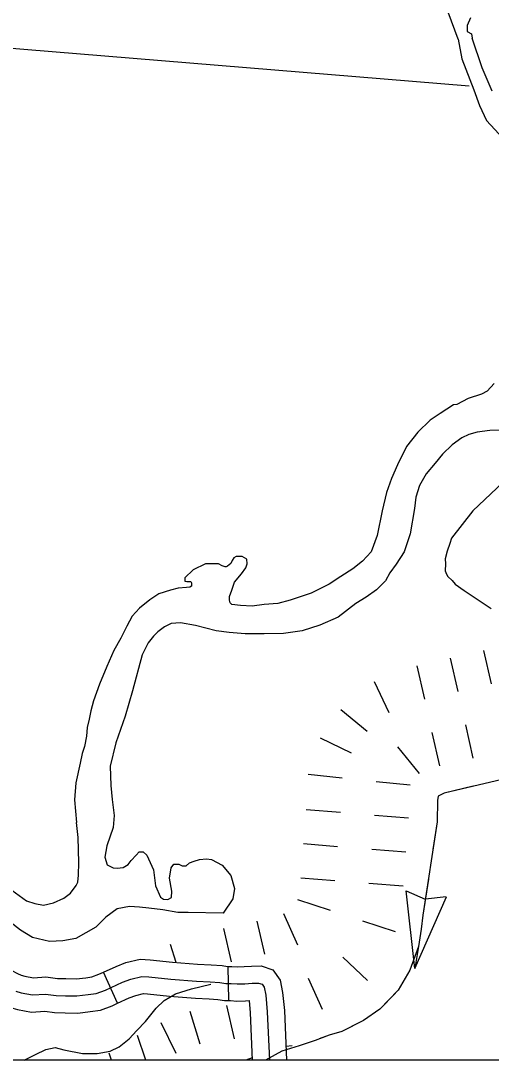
# Model space of a CAD drawing. Extents: x 1164457 to 1439835, y 1590918 to 1773502.
# Drawn here: x 1300519 to 1302581, y 1614471 to 1619032 of the extents above; entities that cross this region are included whole.
import ezdxf

# ---------------------------------------------------------------- set-up
doc = ezdxf.new("R2010")
doc.units = 0
for name, color, linetype in [('Level 29', 7, 'Continuous'), ('Level 32', 7, 'Continuous'), ('Level 35', 7, 'Continuous'), ('Level 43', 7, 'Continuous'), ('Level 5', 7, 'Continuous'), ('R_Draft', 7, 'Continuous')]:
    doc.layers.add(name, color=color, linetype=linetype)

msp = doc.modelspace()

# ---------------------------------------------------------------- linework, layer by layer
at = {"layer": 'Level 29'}
for p, q in [((1302401.2, 1616235), (1302434.4, 1616088.7)), ((1302401.2, 1616235), (1302434.4, 1616088.7)), ((1302547.5, 1616268.1), (1302580.7, 1616121.8)), ((1302254.9, 1616201.9), (1302288.1, 1616055.6)), ((1302067.7, 1616132.4), (1302132.5, 1615997.1)), ((1301921, 1616009.4), (1302037.3, 1615914.7)), ((1302467.5, 1615942.4), (1302500.6, 1615796.1)), ((1302467.5, 1615942.4), (1302500.6, 1615796.1)), ((1301831.4, 1615885.1), (1301966.3, 1615819.5)), ((1302321.2, 1615909.3), (1302354.3, 1615763)), ((1302169.4, 1615845.2), (1302264.4, 1615729)), ((1301777.9, 1615725.4), (1301927.1, 1615709.9)), ((1302076.3, 1615694.4), (1302225.5, 1615678.8)), ((1301770, 1615570.5), (1301919.5, 1615558.5)), ((1302069, 1615546.5), (1302218.6, 1615534.5)), ((1301758, 1615421), (1301907.5, 1615409)), ((1301758, 1615421), (1301907.5, 1615409)), ((1302057.1, 1615397), (1302206.6, 1615385)), ((1302057.1, 1615397), (1302206.6, 1615385)), ((1301746, 1615271.4), (1301895.5, 1615259.4)), ((1302045.1, 1615247.5), (1302194.6, 1615235.5)), ((1301731.7, 1615175.3), (1301874.4, 1615128.8)), ((1301670.6, 1615114.7), (1301731.5, 1614977.6)), ((1301407.2, 1615048.1), (1301440.7, 1614901.9)), ((1301407.2, 1615048.1), (1301440.7, 1614901.9)), ((1301553.4, 1615081.6), (1301586.9, 1614935.4)), ((1302017, 1615082.4), (1302159.7, 1615036)), ((1301199.7, 1614899.8), (1301175.4, 1614978.3)), ((1301930.1, 1614923.5), (1302038.6, 1614820)), ((1301930.1, 1614923.5), (1302038.6, 1614820)), ((1301779.1, 1614831.2), (1301839.9, 1614694.1)), ((1301305, 1614541), (1301260.6, 1614684.3)), ((1301420.9, 1614710.5), (1301454.4, 1614564.2)), ((1301199.6, 1614500.7), (1301133.7, 1614635.5)), ((1301067.2, 1614470.8), (1301029.8, 1614579.3)), ((1300916.4, 1614470.8), (1300906.4, 1614502))]:
    msp.add_line(p, q, dxfattribs=at)
msp.add_lwpolyline([(1300533.8, 1614470.8), (1300583.8, 1614496.2), (1300629.1, 1614517.9), (1300669.9, 1614527), (1300707, 1614517), (1300788.6, 1614500.7), (1300853.4, 1614499.6), (1300910.1, 1614510.3), (1300950.6, 1614529.6), (1300993.5, 1614565.1), (1301027.9, 1614601.4), (1301065.1, 1614640.4), (1301112.6, 1614699), (1301146.9, 1614732.3), (1301197.1, 1614761.7), (1301267.7, 1614783.6), (1301351.1, 1614804.5)], dxfattribs=at)
at = {"layer": 'Level 32'}
for p, q in [((1301430, 1614732.3), (1301428.3, 1614882.3)), ((1300943.1, 1614720.7), (1300880.5, 1614857))]:
    msp.add_line(p, q, dxfattribs=at)
for points in [[(1300880.5, 1614857), (1300936.1, 1614882.5), (1300979.3, 1614898.8), (1301041.7, 1614913.5), (1301086.3, 1614911.6), (1301183.8, 1614900.9), (1301293.7, 1614892.9), (1301353.5, 1614890), (1301401.3, 1614886.5), (1301424.6, 1614882.3), (1301428.3, 1614882.3)], [(1300435.5, 1614888.8), (1300446.2, 1614883.8), (1300475.9, 1614866.3), (1300504.1, 1614850.7), (1300519.9, 1614844.6), (1300537, 1614840), (1300575, 1614832.8), (1300629.1, 1614836.6), (1300679.1, 1614829.4), (1300715.5, 1614828.7), (1300761.3, 1614827.9), (1300804.2, 1614832.8), (1300830.6, 1614836.6), (1300861.1, 1614848.1), (1300880.5, 1614857)], [(1301428.3, 1614882.3), (1301443.6, 1614882.5), (1301468.7, 1614880.5), (1301497.4, 1614881.4), (1301529.9, 1614883.4), (1301572.2, 1614884.9), (1301623.7, 1614867.7), (1301655.7, 1614821.5), (1301666.5, 1614767.6), (1301674.3, 1614688.8), (1301683.6, 1614470.8)], [(1300496.7, 1614773.2), (1300520.2, 1614766.9), (1300570.6, 1614757.3), (1300626.4, 1614761.2), (1300673, 1614754.5), (1300714.1, 1614753.8), (1300764.8, 1614752.8), (1300813.8, 1614758.4), (1300849.4, 1614763.5), (1300889.9, 1614778.8), (1300965, 1614813.2), (1301001.2, 1614827), (1301048.8, 1614838.1), (1301080.6, 1614836.7), (1301177, 1614826.2), (1301289.1, 1614818), (1301349, 1614815.1), (1301391.8, 1614812), (1301418.1, 1614807.2), (1301441.1, 1614807.4), (1301466.9, 1614805.5), (1301500.7, 1614806.4), (1301533.5, 1614808.4), (1301561.3, 1614809.4), (1301576.2, 1614804.5), (1301585.2, 1614791.5), (1301592.2, 1614756.5), (1301599.4, 1614683.5), (1301608.5, 1614470.8)], [(1300371.7, 1614753.1), (1300376, 1614751), (1300401.4, 1614736), (1300440.7, 1614714.3), (1300473.5, 1614701.8), (1300503.5, 1614693.7), (1300566.1, 1614681.9), (1300623.6, 1614685.8), (1300667, 1614679.6), (1300712.7, 1614678.8), (1300768.4, 1614677.7), (1300823.4, 1614684), (1300868.2, 1614690.5), (1300918.8, 1614709.6), (1300943.1, 1614720.7)], [(1300943.1, 1614720.7), (1300993.9, 1614744), (1301023.2, 1614755.1), (1301055.9, 1614762.8), (1301074.8, 1614761.9), (1301170.2, 1614751.5), (1301284.6, 1614743.1), (1301344.5, 1614740.2), (1301382.3, 1614737.5), (1301411.7, 1614732.1), (1301430, 1614732.3)], [(1301430, 1614732.3), (1301438.6, 1614732.4), (1301465.2, 1614730.4), (1301504.1, 1614731.5), (1301519.2, 1614732.4), (1301524.6, 1614678.2), (1301533.5, 1614470.8)]]:
    msp.add_lwpolyline(points, dxfattribs=at)
at = {"layer": 'Level 35'}
for points in [[(1302436.7, 1618951.5), (1302377.8, 1619108.6)], [(1302490.4, 1619044.5), (1302474.9, 1619011.4), (1302474.9, 1618984.9), (1302494.8, 1618973.8), (1302497.1, 1618955.4)], [(1302436.7, 1618951.5), (1302452, 1618865.4), (1302505, 1618729.1), (1302529.1, 1618660.5), (1302560.2, 1618594.2), (1302689.1, 1618454.9)], [(1302585.3, 1618722.2), (1302541.2, 1618824.6), (1302497.1, 1618955.4)], [(1302594.2, 1617440.1), (1302563.3, 1617407), (1302539, 1617392.6), (1302480.4, 1617373.8), (1302430.8, 1617348.4), (1302415.3, 1617346.2), (1302356.8, 1617308.7), (1302312.6, 1617278.9), (1302259.6, 1617226.9), (1302209.9, 1617164), (1302170.7, 1617083), (1302144.2, 1617023.4), (1302122.1, 1616961.5), (1302103.4, 1616880.9), (1302081.3, 1616773.8), (1302054.8, 1616702), (1302017.3, 1616660), (1301974.2, 1616626.9), (1301922.3, 1616592.6), (1301870.4, 1616559.5), (1301790.9, 1616520.8), (1301699.4, 1616490), (1301645.2, 1616475.5), (1301585.5, 1616470), (1301532.6, 1616463.5), (1301481.7, 1616465.6), (1301444.2, 1616471.1), (1301436, 1616477.1), (1301433.8, 1616489.2), (1301433.8, 1616505.8), (1301443.2, 1616533.1), (1301455.9, 1616568.8), (1301485.7, 1616605.2), (1301504.5, 1616631.7), (1301511.1, 1616649.4), (1301508.9, 1616669.3), (1301489, 1616680.3), (1301462.5, 1616680.3), (1301453.1, 1616675.6), (1301446, 1616663.7), (1301439.3, 1616650.5), (1301425.5, 1616639.1), (1301418.4, 1616635), (1301415.1, 1616635), (1301401.8, 1616640.5), (1301385.2, 1616648.3), (1301356.5, 1616649.4), (1301328.9, 1616649.4), (1301274.8, 1616621.8), (1301238.4, 1616587.5), (1301237.3, 1616573.2), (1301247.2, 1616571), (1301263.8, 1616571), (1301267.1, 1616565.4), (1301267.1, 1616556.6), (1301267.1, 1616551.1), (1301259.2, 1616545.9), (1301244.8, 1616544.8), (1301208.6, 1616542.2), (1301174.4, 1616533.4)], [(1302645.2, 1617235.7), (1302574.9, 1617233.5), (1302518.6, 1617226.8), (1302483.3, 1617216.9), (1302452.4, 1617201.4), (1302410.4, 1617170.5), (1302367.4, 1617129.6), (1302335.3, 1617089.9), (1302295.6, 1617043.5), (1302265.8, 1616992.7), (1302250.3, 1616940.8), (1302244.1, 1616891), (1302224.9, 1616780.1), (1302199.9, 1616702.2), (1302164.2, 1616647.5), (1302136.6, 1616608.9), (1302117.8, 1616574.6), (1302077.4, 1616535.4), (1302032.8, 1616502.8), (1301987.5, 1616474.1), (1301909.7, 1616414.7), (1301830.2, 1616379.3), (1301751.8, 1616355), (1301670.1, 1616342.9), (1301585.1, 1616341.8), (1301502.3, 1616341.8), (1301431.6, 1616347.3), (1301375.3, 1616355), (1301284.7, 1616378.2), (1301218.9, 1616389.3), (1301178.1, 1616387.1), (1301148.3, 1616372.7), (1301119.6, 1616350.6), (1301100.8, 1616331.8), (1301076.5, 1616302), (1301051.1, 1616249), (1301008, 1616091.8), (1300976, 1615980.3), (1300935.2, 1615863.2), (1300910.9, 1615760.5), (1300913.1, 1615676.5), (1300918.6, 1615614.7), (1300927.4, 1615544.6), (1300923, 1615491.6), (1300896.5, 1615411), (1300887.7, 1615362.4), (1300897.6, 1615328.1), (1300923, 1615314.9), (1300941.8, 1615313.8), (1300967.2, 1615316), (1300989.3, 1615329.3), (1301002.5, 1615346.9), (1301024.6, 1615370.1), (1301037.8, 1615384.5), (1301054.4, 1615384.5), (1301071, 1615370.1), (1301100.8, 1615306.1), (1301108.5, 1615235.4), (1301130.6, 1615185.7), (1301143.8, 1615176.8), (1301162.6, 1615175.7), (1301179.2, 1615184.6), (1301181.4, 1615212.2), (1301170.3, 1615269.6), (1301178.1, 1615314.9), (1301189.1, 1615331.5), (1301207.9, 1615331.5), (1301211.2, 1615331.5), (1301225.5, 1615323.7), (1301244.3, 1615323.7), (1301258.7, 1615337), (1301278.5, 1615343.6), (1301301.7, 1615351.3), (1301332.6, 1615354.7), (1301354.7, 1615351.4), (1301401.1, 1615327.1), (1301439.6, 1615281.5), (1301455.5, 1615223.9), (1301448, 1615179.4), (1301405.4, 1615115.5)], [(1302632.5, 1617005), (1302501, 1616881.9), (1302407.4, 1616760.8), (1302399.9, 1616738.3), (1302387.7, 1616703.9), (1302379.6, 1616671.1), (1302380.1, 1616649.4), (1302379.5, 1616618.3), (1302384.9, 1616603.5), (1302390.3, 1616593), (1302410.1, 1616575.9), (1302423.3, 1616560), (1302461.6, 1616532.1), (1302581, 1616453.2)], [(1301174.4, 1616533.4), (1301123.6, 1616517.9), (1301084.9, 1616490.3), (1301038.5, 1616453.9), (1301007.6, 1616418.5), (1300983.3, 1616375.5), (1300957.9, 1616322.4), (1300925.9, 1616268.3), (1300896.1, 1616198.7), (1300863, 1616120.3), (1300837.6, 1616047.4), (1300825.4, 1616004), (1300818.8, 1615967.5), (1300810, 1615931.1), (1300806.7, 1615892.4), (1300797.8, 1615847.1), (1300787.9, 1615817.3), (1300779.1, 1615774.2), (1300760.3, 1615688.1), (1300753.7, 1615612.9), (1300762.6, 1615513.7)], [(1301252.2, 1615119.6), (1301206.4, 1615119.6), (1301141.8, 1615131.2), (1301080.6, 1615138), (1301038.6, 1615142.1), (1300995, 1615145.1), (1300941.5, 1615134.7), (1300891.9, 1615097.9), (1300848.2, 1615054.2), (1300760.4, 1615004.9), (1300703.4, 1614994.4), (1300644.1, 1614992), (1300570.3, 1615009.6), (1300516.7, 1615041.7), (1300401.4, 1615130.4), (1300324, 1615215.5), (1300238.2, 1615316.4), (1300152, 1615437.3), (1300008.5, 1615611.6), (1299839.7, 1615803.5), (1299750.5, 1615872.4)], [(1300479.6, 1615217), (1300543.7, 1615170.1), (1300580.1, 1615158.7), (1300618.1, 1615151.7), (1300662.4, 1615161.8), (1300707.7, 1615181.7), (1300736.5, 1615203.6), (1300761.6, 1615237.1), (1300769, 1615252.6), (1300771.1, 1615283), (1300773.6, 1615337.8), (1300769.7, 1615448.5), (1300762.6, 1615513.7)], [(1301405.4, 1615115.5), (1301252.2, 1615119.6)]]:
    msp.add_lwpolyline(points, dxfattribs=at)
at = {"layer": 'Level 43'}
for p, q in [((1302208.1, 1615214.6), (1302291.8, 1615178)), ((1302246.5, 1614873.5), (1302208.1, 1615214.6)), ((1302246.5, 1614873.5), (1302385.3, 1615187.4)), ((1302383.7, 1615188.1), (1302293, 1615177.9))]:
    msp.add_line(p, q, dxfattribs=at)
for points in [[(1303819.4, 1615982.8), (1302374.8, 1615642.8), (1302374.4, 1615642.1), (1302348.4, 1615629.1), (1302345.8, 1615610), (1302343.5, 1615516.4), (1302281.6, 1615106.9), (1302273.4, 1615045.8), (1302261.4, 1614969.1), (1302224.1, 1614866.5), (1302172.3, 1614777.5), (1302093, 1614695.1), (1302020.4, 1614644.7), (1301925.6, 1614596.1), (1301870, 1614581.1), (1301809.7, 1614557.9), (1301738.5, 1614533.7), (1301662.3, 1614511), (1301591.8, 1614470.8)], [(1302502.4, 1615672.8), (1302374.8, 1615642.8), (1302374.4, 1615642.1), (1302348.4, 1615629.1), (1302345.8, 1615610), (1302343.5, 1615516.4), (1302325.3, 1615395.6)], [(1302305.5, 1615265.1), (1302281.6, 1615106.9), (1302273.4, 1615045.8), (1302261.4, 1614969.1), (1302246.5, 1614873.5)], [(1302160.8, 1614765.6), (1302093, 1614695.1), (1302020.4, 1614644.7), (1302009.9, 1614639.3)], [(1302009.9, 1614639.3), (1301925.6, 1614596.1), (1301870, 1614581.1), (1301827.3, 1614564.7)], [(1301708.5, 1614534.5), (1301681, 1614531.2)], [(1301533, 1614480.8), (1301505.4, 1614470.8)]]:
    msp.add_lwpolyline(points, dxfattribs=at)
at = {"layer": 'Level 5'}
msp.add_lwpolyline([(1299058.2, 1619028.4), (1302483.8, 1618746.2)], dxfattribs=at)
at = {"layer": 'R_Draft'}
msp.add_lwpolyline([(1246398.1, 1678582), (1349820.2, 1678582), (1349820.2, 1614470.8), (1246398.1, 1614470.8)], close=True, dxfattribs=at)

doc.saveas('drawing.dxf')
